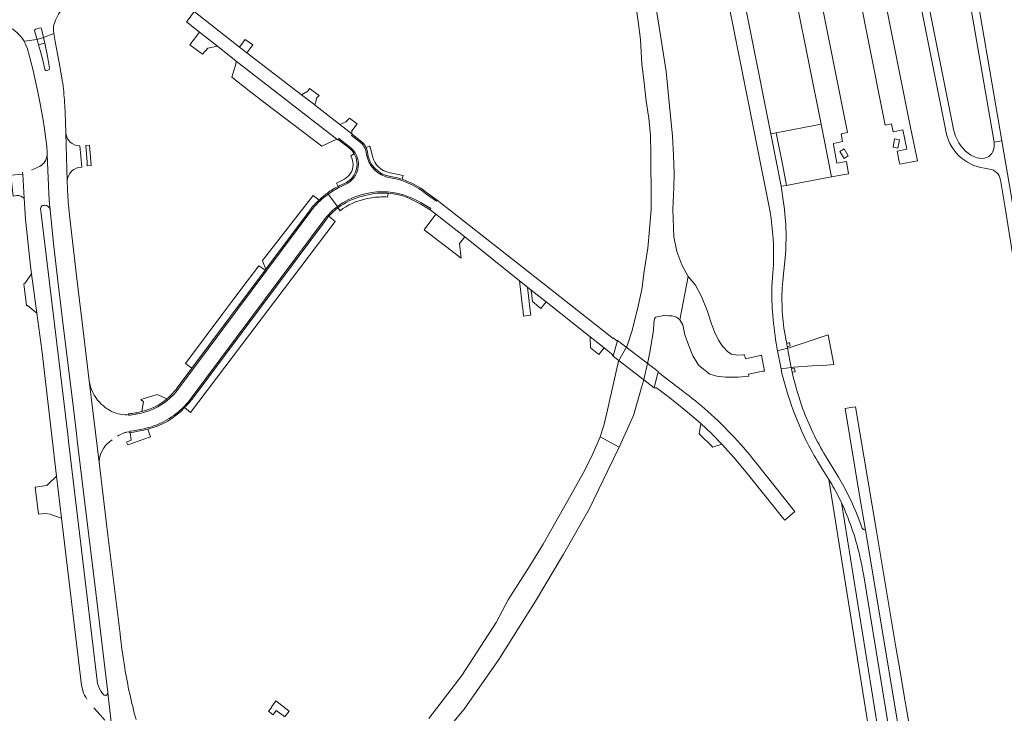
# Model space of a CAD drawing. Header units: metres. Extents: x 166325 to 190320, y 381923 to 404576.
# Tile 377 of 656: x 175992 to 176365, y 386149 to 386412. Entities that reach past the tile are written whole.
import ezdxf

# ---------------------------------------------------------------- set-up
doc = ezdxf.new("R2010")
doc.units = ezdxf.units.M
for name, color, linetype, lineweight in [('B-WE-OG-WATER_BEEK-GV', 8, 'Continuous', 18), ('B-WE-VH-VERHARDING_ASFALT-GV', 8, 'Continuous', 18), ('B-WE-VH-VERHARDING_BETON-GV', 8, 'Continuous', 18), ('B-WE-VH-VERHARDING_BETONSTRAATSTEEN-GV', 8, 'Continuous', 18), ('B-WE-VH-VERHARDING_FUNDERING_ZAND-GV', 8, 'Continuous', 18), ('B-WE-VH-VERHARDING_GESLOTEN-GV', 8, 'Continuous', 18), ('B-WE-VH-VERHARDING_HALFVERHARDING-GV', 8, 'Continuous', 18)]:
    doc.layers.add(name, color=color, linetype=linetype, lineweight=lineweight)

msp = doc.modelspace()

# ---------------------------------------------------------------- linework, layer by layer
at = {"layer": 'B-WE-OG-WATER_BEEK-GV', "flags": 128}
for points in [[(176225.564, 386417.542), (176226.511, 386411.447), (176227.356, 386404.621), (176227.835, 386395.264), (176228.55, 386389.239), (176229.433, 386381.129), (176230.503, 386374.77), (176231.093, 386368.137), (176231.207, 386361.385), (176231.268, 386355.485), (176231.418, 386348.81), (176231.356, 386340.252), (176230.713, 386332.538), (176230.178, 386325.374), (176228.758, 386316.718), (176227.893, 386309.726), (176226.228, 386302.213), (176224.043, 386293.84), (176222.284, 386288.36), (176218.978, 386282.55), (176214.55, 386262.936), (176213.456, 386258.089), (176212.028, 386253.774), (176219.291, 386249.936), (176224.618, 386261.881), (176227.77, 386272.585), (176228.446, 386275.02), (176230.164, 386282.197), (176230.88, 386285.929), (176231.687, 386290.399), (176232.271, 386294.268), (176232.358, 386296.829), (176232.628, 386298.706), (176233.14, 386299.21), (176233.984, 386299.522), (176235.072, 386299.669), (176236.462, 386299.959), (176237.963, 386299.745), (176239.332, 386299.786), (176240.96, 386299.201), (176242.264, 386298.176), (176245.473, 386314.695), (176242.977, 386319.038), (176241.119, 386324.158), (176240.026, 386329.673), (176239.61, 386340.125), (176239.919, 386348.442), (176240.109, 386353.679), (176239.816, 386360.627), (176239.43, 386367.84), (176238.252, 386380.703), (176237.07, 386392.435), (176235.04, 386405.32), (176233.306, 386416.279)], [(176146.233, 386133.577), (176160.448, 386150.517), (176173.602, 386169.313), (176187.557, 386191.467), (176198.112, 386209.343), (176207.801, 386226.398), (176214.963, 386241.127), (176219.291, 386249.936), (176212.028, 386253.774), (176208.891, 386246.485), (176205.567, 386239.996), (176199.723, 386229.628), (176190.353, 386213.109), (176185.405, 386204.866), (176177.077, 386191.981), (176172.645, 386183.446), (176159.551, 386163.282), (176146.994, 386146.957)]]:
    msp.add_lwpolyline(points, dxfattribs=at)
for points in [[(176255.451, 386293.612), (176254.288, 386296.644), (176252.633, 386301.712), (176250.519, 386307.073), (176248.149, 386311.363), (176245.473, 386314.695), (176242.264, 386298.176), (176243.385, 386296.264), (176244.177, 386292.503), (176245.554, 386288.711), (176247.132, 386284.627), (176249.447, 386280.901), (176253.666, 386277.576), (176256.285, 386276.801), (176259.545, 386276.428), (176264.362, 386276.513), (176268.404, 386276.844), (176268.249, 386277.607), (176273.753, 386278.73), (176274.363, 386278.812), (176273.173, 386284.765), (176272.671, 386284.631), (176267.11, 386283.445), (176266.781, 386285.002), (176266.344, 386284.965), (176264.296, 386284.857), (176261.851, 386285.254), (176260.436, 386286.113), (176258.438, 386288.191), (176256.885, 386290.473)], [(176298.5, 386292.589), (176284.086, 386287.692), (176283.882, 386287.63), (176283.144, 386287.416), (176279.33, 386286.402), (176280.635, 386279.652), (176284.543, 386280.175), (176285.341, 386280.282), (176285.563, 386280.312), (176292.337, 386280.732), (176296.617, 386280.91), (176300.679, 386281.229)]]:
    msp.add_lwpolyline(points, close=True, dxfattribs=at)
at = {"layer": 'B-WE-VH-VERHARDING_ASFALT-GV', "flags": 128}
for points in [[(176281.622, 386342.555), (176280.69, 386348.921), (176276.762, 386368.834), (176262.168, 386442.447), (176256.588, 386470.484), (176256.367, 386471.596)], [(176252.738, 386458.843), (176252.915, 386457.949), (176254.329, 386450.817), (176276.47, 386339.15)], [(176331.765, 386442.117), (176330.328, 386449.587), (176329.909, 386452.154), (176326.835, 386451.631), (176342.968, 386370.566)], [(176347.17, 386447.961), (176349.376, 386435.828), (176361.437, 386365.641), (176364.407, 386366.068), (176352.435, 386436.299), (176350.074, 386449.184)], [(176345.847, 386371.841), (176331.765, 386442.117)], [(176118.058, 386368.595), (176117.881, 386368.732), (176113.277, 386372.301), (176104.149, 386379.377), (176103.768, 386379.813), (176103.762, 386379.819), (176098.773, 386383.631), (176078.018, 386399.488), (176075.202, 386401.697), (176058.054, 386415.153), (176057.788, 386414.805), (176055.709, 386412.093), (176055.071, 386411.261), (176060.049, 386407.353), (176066.853, 386402.011), (176074.02, 386396.383), (176112.195, 386366.816), (176112.553, 386366.539), (176112.62, 386366.606), (176112.925, 386367.038), (176116.87, 386363.997)], [(175992.729, 386405.126), (175993.294, 386404.276), (175993.408, 386404.05), (175993.506, 386403.887), (175998.414, 386404.586), (175997.511, 386407.887)], [(176000.135, 386408.652), (176000.87, 386405.284), (176004.764, 386406.893), (176004.652, 386408.01), (176004.615, 386408.734), (176004.659, 386409.645)], [(176008.164, 386387.975), (176008.089, 386388.53), (176006.838, 386395.897), (176005.333, 386403.851), (176004.764, 386406.893), (176000.87, 386405.284), (176001.375, 386403.201), (176002.332, 386398.251), (176003.161, 386393.647)], [(176001.36, 386393.223), (176000.516, 386397.175), (175999.731, 386400.078), (175999.034, 386402.585), (175998.414, 386404.586), (175993.506, 386403.887), (175994.222, 386402.448), (175994.809, 386400.983), (175994.835, 386400.917), (175995.48, 386398.637), (175996.961, 386392.773), (175998.261, 386386.949), (175999.375, 386381.579), (176000.643, 386374.675), (176001.295, 386370.721), (176001.81, 386366.746), (176002.114, 386363.985), (176002.282, 386361.75), (176002.323, 386360.975), (176002.893, 386346.093), (176003.043, 386343.794), (176003.199, 386342.078), (176003.394, 386339.948), (176003.792, 386336.009), (176004.857, 386326.05), (176006.211, 386314.219), (176008.129, 386298.225), (176012.216, 386264.583), (176013.37, 386255.162), (176013.685, 386252.59), (176016.613, 386228.678), (176020.737, 386194.771), (176025.255, 386156.783), (176025.267, 386156.68), (176027.206, 386139.987)], [(176009.914, 386349.983), (176009.894, 386350.787), (176009.36, 386369.041), (176009.193, 386373.518), (176008.932, 386379.536)], [(176120.817, 386365.788), (176117.731, 386368.167), (176118.058, 386368.595)], [(176363.833, 386351.384), (176365.776, 386339.947), (176372.469, 386297.813), (176375.779, 386275.715), (176378.992, 386253.577), (176396.194, 386128.713), (176399.554, 386127.528), (176399.27, 386129.208), (176391.837, 386183.06), (176382.033, 386254.085), (176375.429, 386298.537), (176371.875, 386321.317), (176368.03, 386344.814), (176364.407, 386366.068), (176361.437, 386365.641)], [(176357.782, 386355.701), (176359.682, 386355.429)], [(176134.463, 386351.767), (176132.548, 386352.074)], [(176115.267, 386349.534), (176113.503, 386348.682)], [(176108.83, 386345.879), (176112.361, 386341.205)], [(176147.8, 386340.409), (176147.487, 386339.968), (176149.751, 386338.317), (176160.644, 386329.684), (176181.386, 386313.06), (176184.516, 386310.576), (176185.887, 386309.489), (176191.527, 386305.013), (176208.252, 386291.742), (176213.516, 386287.565), (176216.918, 386284.866), (176216.708, 386284.574), (176216.813, 386284.518), (176216.969, 386284.398), (176217.113, 386284.915), (176218.504, 386289.907), (176218.654, 386290.446), (176218.578, 386290.503), (176218.412, 386290.28), (176217.012, 386291.332), (176216.913, 386291.151), (176183.1, 386317.839), (176150.174, 386343.652), (176149.916, 386343.208), (176145.799, 386346.168)], [(176018.192, 386275.127), (176016.144, 386292.057), (176013.541, 386313.899), (176010.922, 386336.777), (176010.401, 386341.782)], [(176103.07, 386340.514), (176102.281, 386339.424), (176052.185, 386272.28), (176051.661, 386271.577)], [(176056.872, 386268.506), (176107.743, 386336.672)], [(176107.743, 386336.672), (176108.071, 386337.121)], [(176281.289, 386312.943), (176281.582, 386315.724), (176282.071, 386320.36)], [(176277.723, 386319.054), (176277.531, 386316.085), (176277.178, 386310.62)], [(176279.055, 386287.811), (176279.214, 386286.992), (176279.33, 386286.402), (176283.144, 386287.416), (176283.025, 386288.006), (176282.796, 386289.19), (176282.348, 386291.499), (176282.167, 386292.495)], [(176285.12, 386277.202), (176284.903, 386278.32), (176284.622, 386279.581), (176284.543, 386280.175), (176280.635, 386279.652), (176280.762, 386279.064), (176281.005, 386277.821)], [(176243.329, 386271.237), (176234.157, 386278.19), (176234.016, 386278.014), (176233.946, 386278.068), (176232.664, 386272.973), (176232.54, 386272.479), (176232.626, 386272.412), (176233.366, 386272.4), (176238.431, 386268.571), (176245.204, 386263.235), (176250.267, 386258.9), (176254.283, 386255.042), (176258.173, 386251.056), (176262.901, 386245.842), (176267.411, 386240.439), (176281.228, 386223.265), (176282.038, 386222.259), (176285.895, 386225.473), (176285.227, 386226.313), (176272.06, 386242.857)], [(176029.897, 386179.095), (176025.326, 386216.496), (176022.065, 386243.105), (176018.192, 386275.127)], [(176018.192, 386275.127), (176022.065, 386243.105)], [(176025.238, 386264.329), (176024.802, 386264.618)], [(176032.64, 386262.146), (176031.853, 386262.17)], [(176032.074, 386255.523), (176032.354, 386255.567), (176033.13, 386255.732)], [(176033.789, 386255.349), (176033.654, 386255.799), (176033.603, 386255.964)], [(176026.396, 386252.303), (176026.975, 386252.728)], [(176302.397, 386238.568), (176297.472, 386246.634)], [(176294.479, 386244.624), (176295.665, 386242.703), (176298.746, 386237.711), (176299.858, 386235.91)], [(176311.401, 386219.199), (176309.742, 386223.572)], [(176311.882, 386201.923), (176313.048, 386194.854), (176321.582, 386143.134), (176335.783, 386027.62), (176339.383, 386028.146), (176325.216, 386143.413), (176312.644, 386218.474)]]:
    msp.add_lwpolyline(points, dxfattribs=at)
at = {"layer": 'B-WE-VH-VERHARDING_ASFALT-GV'}
for points in [[(176004.659, 386409.645, -0.0883537), (176007.441, 386415.497)], [(175986.635, 386409.97, -0.1177629), (175992.729, 386405.126)], [(175997.511, 386407.887, -0.384167), (175997.861, 386408.485)], [(176001.974, 386392.847, -0.4253506), (176001.36, 386393.223)], [(176008.932, 386379.536, 0.024024), (176008.164, 386387.975)], [(176342.968, 386370.566, 0.1559212), (176348.026, 386360.454)], [(176350.67, 386362.228, -0.1741031), (176345.847, 386371.841)], [(176123.298, 386361.719, 0.1832437), (176120.817, 386365.788)], [(176361.437, 386365.641, -0.1247805), (176361.06, 386362.317)], [(176116.87, 386363.997, -0.5806024), (176115.267, 386349.534)], [(176132.548, 386352.074, -0.3454838), (176123.298, 386361.719)], [(176354.933, 386359.674, -0.1048071), (176350.67, 386362.228)], [(176360.97, 386362.091, -0.1671054), (176358.741, 386359.796)], [(176361.06, 386362.317, -0.0106802), (176360.97, 386362.091)], [(176348.026, 386360.454, 0.1457228), (176357.782, 386355.701)], [(176358.741, 386359.796, -0.147584), (176354.933, 386359.674)], [(176359.682, 386355.429, -0.1584501), (176362.454, 386354.045)], [(176362.454, 386354.045, -0.1559466), (176363.833, 386351.384)], [(176010.401, 386341.782, -0.0256954), (176009.914, 386349.983)], [(176113.503, 386348.682, 0.0430541), (176108.83, 386345.879)], [(176108.83, 386345.879, 0.0621075), (176103.07, 386340.514)], [(176112.361, 386341.205, -0.0973505), (176121.402, 386345.606)], [(176108.071, 386337.121, -0.0570763), (176112.361, 386341.205)], [(176276.47, 386339.15, -0.0543885), (176277.723, 386319.054)], [(176282.071, 386320.36, 0.0625807), (176281.622, 386342.555)], [(176282.167, 386292.495, -0.065237), (176281.289, 386312.943)], [(176277.178, 386310.62, 0.0314174), (176277.5, 386299.878)], [(176277.5, 386299.878, 0.0155063), (176279.055, 386287.811)], [(176281.005, 386277.821, 0.022856), (176285.27, 386263.958)], [(176288.914, 386264.294, -0.0224826), (176285.12, 386277.202)], [(176022.182, 386266.877, -0.1510167), (176018.192, 386275.127)], [(176043.99, 386258.42, 0.1332471), (176056.872, 386268.506)], [(176252.862, 386263.438, 0.020428), (176243.329, 386271.237)], [(176024.802, 386264.618, -0.0367752), (176022.182, 386266.877)], [(176028.257, 386262.863, -0.0630308), (176025.238, 386264.329)], [(176297.472, 386246.634, -0.0433926), (176288.914, 386264.294)], [(176031.853, 386262.17, -0.0687081), (176028.257, 386262.863)], [(176033.175, 386262.615, -0.3310786), (176032.64, 386262.146)], [(176272.06, 386242.857, 0.0468599), (176252.862, 386263.438)], [(176285.27, 386263.958, 0.0490729), (176294.479, 386244.624)], [(176033.603, 386255.964, 0.0623809), (176043.99, 386258.42)], [(176028.893, 386254.066, -0.0341749), (176030.915, 386255.087)], [(176030.915, 386255.087, -0.0191877), (176032.074, 386255.523)], [(176033.13, 386255.732, -0.3459559), (176033.789, 386255.349)], [(176022.065, 386243.105, -0.2779845), (176026.396, 386252.303)], [(176309.742, 386223.572, 0.0461747), (176302.397, 386238.568)], [(176303.542, 386228.866, -0.0021669), (176304.153, 386227.551)], [(176304.153, 386227.551, -0.0500298), (176310.524, 386208.594)], [(176312.644, 386218.474, -0.2898272), (176311.401, 386219.199)], [(176310.524, 386208.594, -0.0090172), (176311.882, 386201.923)], [(176031.687, 386166.201, -0.0125024), (176029.897, 386179.095)], [(176035.967, 386146.639, -0.0261534), (176031.687, 386166.201)]]:
    msp.add_lwpolyline(points, format="xyb", dxfattribs=at)
at = {"layer": 'B-WE-VH-VERHARDING_ASFALT-GV', "flags": 128}
for points in [[(176218.654, 386290.446), (176218.504, 386289.907), (176217.113, 386284.915), (176216.969, 386284.398), (176232.54, 386272.479), (176232.664, 386272.973), (176233.946, 386278.068), (176234.095, 386278.659)], [(176283.144, 386287.416), (176279.33, 386286.402), (176280.635, 386279.652), (176284.543, 386280.175)]]:
    msp.add_lwpolyline(points, close=True, dxfattribs=at)
at = {"layer": 'B-WE-VH-VERHARDING_BETON-GV', "flags": 128}
for points in [[(176125.644, 386360.289), (176124.785, 386363.674), (176124.498, 386364.142), (176123.246, 386363.563)], [(176118.764, 386361.146), (176117.414, 386360.382)], [(176136.909, 386351.559), (176137.334, 386353.013), (176132.337, 386354.028)], [(176115.057, 386351.624), (176112.013, 386350.077), (176112.628, 386348.831), (176113.25, 386349.151), (176115.042, 386349.99)], [(176132.614, 386352.582), (176134.553, 386352.248)], [(176131.416, 386344.785), (176131.566, 386346.216)], [(176112.549, 386340.692), (176113.38, 386339.594)]]:
    msp.add_lwpolyline(points, dxfattribs=at)
at = {"layer": 'B-WE-VH-VERHARDING_BETON-GV'}
for points in [[(176115.042, 386349.99, 0.4497961), (176118.764, 386361.146)], [(176117.414, 386360.382, -0.2793449), (176117.369, 386353.835)], [(176132.337, 386354.028, -0.3040927), (176125.644, 386360.289)], [(176117.369, 386353.835, -0.1284547), (176115.057, 386351.624)], [(176113.38, 386339.594, -0.1138144), (176123.163, 386344.109)], [(176131.566, 386346.216, 0.0926538), (176121.51, 386345.059)], [(176123.163, 386344.109, -0.0533462), (176128.896, 386344.846)], [(176128.896, 386344.846, -0.023399), (176131.416, 386344.785)]]:
    msp.add_lwpolyline(points, format="xyb", dxfattribs=at)
at = {"layer": 'B-WE-VH-VERHARDING_BETON-GV', "flags": 128}
msp.add_lwpolyline([(176088.993, 386153.668), (176087.814, 386152.032), (176087.389, 386151.44), (176087.535, 386151.266), (176086.216, 386149.762), (176088.013, 386148.359), (176089.191, 386149.961), (176092.358, 386147.561), (176092.463, 386147.696), (176094.063, 386149.757)], close=True, dxfattribs=at)
at = {"layer": 'B-WE-VH-VERHARDING_BETONSTRAATSTEEN-GV', "flags": 128}
for points in [[(175997.511, 386407.887), (175998.414, 386404.586), (176000.87, 386405.284), (176000.135, 386408.652)], [(175999.689, 386408.936), (175997.861, 386408.485)], [(176001.375, 386403.201), (175999.034, 386402.585), (175999.731, 386400.078), (176000.516, 386397.175), (176001.36, 386393.223)], [(176003.161, 386393.647), (176002.332, 386398.251), (176001.375, 386403.201)], [(176001.974, 386392.847), (176002.49, 386392.968), (176002.728, 386393.025)], [(176009.36, 386369.041), (176009.894, 386350.787)], [(176116.87, 386363.997), (176112.925, 386367.038), (176112.62, 386366.606)], [(176112.62, 386366.606), (176116.588, 386363.569)], [(176123.246, 386363.563), (176122.748, 386364.453), (176122.159, 386365.234), (176121.159, 386366.19), (176118.058, 386368.595), (176117.731, 386368.167), (176120.817, 386365.788)], [(176014.677, 386364.23), (176014.547, 386364.226)], [(176015.361, 386356.095), (176014.677, 386364.23)], [(176123.778, 386361.987), (176123.557, 386362.79), (176123.246, 386363.563)], [(176003.394, 386339.948), (176003.199, 386342.078), (176003.043, 386343.794), (176002.893, 386346.093), (176002.323, 386360.975), (176002.185, 386360.191)], [(175992.951, 386354.25), (175992.993, 386353.524), (175993.526, 386344.341), (175993.987, 386336.414), (175995.922, 386318.541), (175996.314, 386315.622), (175998.309, 386300.754), (176000.181, 386286.811), (176005.855, 386238.968), (176007.754, 386222.956), (176015.26, 386159.653), (176015.761, 386157.45)], [(175998.744, 386356.112), (175997.771, 386355.673), (175996.45, 386355.077), (175996.395, 386355.054)], [(175992.993, 386353.524), (175988.457, 386353.092), (175989.422, 386345.168), (175990.809, 386345.385)], [(175993.526, 386344.341), (175992.993, 386353.524)], [(176115.042, 386349.99), (176113.25, 386349.151), (176112.628, 386348.831)], [(176145.799, 386346.168), (176149.916, 386343.208), (176150.174, 386343.652), (176146.107, 386346.579)], [(176105.393, 386343.674), (176103.174, 386345.432), (176083.96, 386320.679), (176084.132, 386320.255), (176085.25, 386317.503), (176101.754, 386339.582)], [(176108.554, 386346.288), (176108.83, 386345.879)], [(176131.566, 386346.216), (176134.419, 386345.865), (176137.219, 386345.219)], [(176010.365, 386252.18), (176010.056, 386254.739), (175999.934, 386338.457), (175999.781, 386340.415)], [(176000.582, 386341.581), (176000.654, 386341.601)], [(176001.065, 386341.657), (176001.184, 386341.663)], [(176102.654, 386340.786), (176102.415, 386340.466), (176101.754, 386339.582), (176085.25, 386317.503), (176084.92, 386317.096), (176080.523, 386311.175), (176074.753, 386303.39), (176070.969, 386298.334), (176057.165, 386279.846), (176051.606, 386272.401)], [(176051.661, 386271.577), (176052.185, 386272.28), (176102.281, 386339.424)], [(176101.754, 386339.582), (176102.415, 386340.466), (176102.654, 386340.786)], [(176102.281, 386339.424), (176103.07, 386340.514)], [(176108.169, 386336.375), (176108.516, 386336.835), (176109.063, 386337.495), (176110.739, 386339.18), (176112.549, 386340.692), (176112.361, 386341.205)], [(176112.361, 386341.205), (176112.549, 386340.692)], [(176147.487, 386339.968), (176147.8, 386340.409)], [(176054.372, 386264.932), (176056.635, 386263.008), (176111.527, 386335.551)], [(176108.071, 386337.121), (176107.743, 386336.672), (176056.872, 386268.506)], [(176111.527, 386335.551), (176109.063, 386337.495), (176108.516, 386336.835), (176108.169, 386336.375), (176057.246, 386268.12)], [(176057.246, 386268.12), (176108.169, 386336.375)], [(176047.709, 386268.289), (176043.97, 386269.834), (176037.784, 386267.983), (176038.857, 386267.162), (176038.161, 386263.44)], [(176329.473, 386143.176), (176327.705, 386153.419), (176327.621, 386153.94), (176327.47, 386154.875), (176325.855, 386164.867), (176324.17, 386174.083), (176316.848, 386218.082), (176308.948, 386265.189), (176307.073, 386264.974), (176304.923, 386264.636), (176310.333, 386232.289), (176312.644, 386218.474), (176325.216, 386143.413)], [(176033.175, 386262.615), (176033.183, 386262.183), (176033.15, 386262.012)], [(176037.43, 386256.104), (176036.325, 386255.875), (176033.789, 386255.349), (176034.148, 386252.518), (176032.418, 386251.857), (176032.838, 386250.792), (176041.51, 386253.893), (176040.429, 386256.769)], [(176033.603, 386255.964), (176033.654, 386255.799), (176033.789, 386255.349), (176036.325, 386255.875), (176037.43, 386256.104)], [(176021.384, 386160.21), (176010.629, 386250), (176010.365, 386252.18)], [(176023.634, 386156.068), (176023.398, 386156.314), (176023.252, 386156.505)], [(176027.055, 386140.768), (176027.206, 386139.987), (176025.267, 386156.68)], [(176024.41, 386155.735), (176024.326, 386155.733)], [(176019.956, 386151.034), (176020.011, 386150.977), (176022.355, 386148.41), (176024.187, 386146.303)]]:
    msp.add_lwpolyline(points, dxfattribs=at)
at = {"layer": 'B-WE-VH-VERHARDING_BETONSTRAATSTEEN-GV'}
for points in [[(176000.135, 386408.652, 0.3440557), (175999.689, 386408.936)], [(176002.728, 386393.025, 0.4137357), (176003.161, 386393.647)], [(176014.547, 386364.226, -0.381785), (176009.36, 386369.041)], [(176116.588, 386363.569, -0.1046015), (176118.764, 386361.146)], [(176132.614, 386352.582, -0.350242), (176123.778, 386361.987)], [(176002.185, 386360.191, -0.2544098), (175998.744, 386356.112)], [(176009.894, 386350.787, -0.4124619), (176015.361, 386356.095)], [(176134.463, 386351.767, -0.1071135), (176145.799, 386346.168)], [(176136.909, 386351.559, 0.0199782), (176134.553, 386352.248)], [(176146.107, 386346.579, 0.0859439), (176136.909, 386351.559)], [(176112.628, 386348.831, 0.0361092), (176108.554, 386346.288)], [(176137.386, 386345.689, 0.1444964), (176121.402, 386345.606)], [(175990.809, 386345.385, -0.2197317), (175993.526, 386344.341)], [(176105.393, 386343.674, 0.0293259), (176102.654, 386340.786)], [(176108.554, 386346.288, 0.0306207), (176105.393, 386343.674)], [(176112.549, 386340.692, -0.0985028), (176121.51, 386345.059)], [(176137.219, 386345.219, -0.0617302), (176147.487, 386339.968)], [(176147.8, 386340.409, 0.0672285), (176137.386, 386345.689)], [(175999.781, 386340.415, -0.3844833), (176000.582, 386341.581)], [(176000.654, 386341.601, 0.0124893), (176001.065, 386341.657)], [(176001.184, 386341.663, -0.4010627), (176003.394, 386339.948)], [(176051.606, 386272.401, -0.0455711), (176047.709, 386268.289)], [(176038.161, 386263.44, 0.1263724), (176047.709, 386268.289)], [(176038.704, 386263.009, 0.1651361), (176051.661, 386271.577)], [(176054.372, 386264.932, 0.0270496), (176057.246, 386268.12)], [(176040.429, 386256.769, 0.1506524), (176054.372, 386264.932)], [(176033.15, 386262.012, 0.0484245), (176038.704, 386263.009)], [(176035.761, 386262.884, -0.0320707), (176033.175, 386262.615)], [(176038.161, 386263.44, -0.0299377), (176035.761, 386262.884)], [(176037.43, 386256.104, 0.0048891), (176040.429, 386256.769)], [(176023.252, 386156.505, -0.1072296), (176021.384, 386160.21)], [(176015.761, 386157.45, 0.0736316), (176017.366, 386154.314)], [(176024.326, 386155.733, -0.195923), (176023.634, 386156.068)], [(176025.267, 386156.68, -0.4110895), (176024.41, 386155.735)]]:
    msp.add_lwpolyline(points, format="xyb", dxfattribs=at)
at = {"layer": 'B-WE-VH-VERHARDING_BETONSTRAATSTEEN-GV', "flags": 128}
for points in [[(176060.049, 386407.353), (176056.382, 386402.606), (176061.142, 386398.946), (176063.157, 386401.333), (176066.853, 386402.011)], [(176080.228, 386402.517), (176077.332, 386404.595), (176075.202, 386401.697), (176078.018, 386399.488)], [(176074.02, 386396.383), (176073.873, 386395.155), (176072.375, 386390.3), (176078.931, 386385.155), (176084.897, 386380.474), (176106.462, 386364.103), (176112.195, 386366.816)], [(176101.806, 386386.016), (176101.085, 386384.977), (176098.773, 386383.631), (176103.762, 386379.819), (176104.601, 386382.393), (176105.381, 386383.386)], [(176119.833, 386372.589), (176116.946, 386374.73), (176115.552, 386373.348), (176113.277, 386372.301), (176117.881, 386368.732), (176117.786, 386369.954)], [(176278.782, 386369.187), (176276.762, 386368.834), (176280.69, 386348.921), (176282.74, 386349.221), (176281.275, 386356.612)], [(176018.28, 386364.492), (176016.915, 386364.371), (176017.38, 386358.021), (176017.427, 386357.307), (176017.475, 386356.595), (176018.906, 386356.765)], [(176149.751, 386338.317), (176145.263, 386332.428), (176159.251, 386321.601), (176158.698, 386327.192), (176160.644, 386329.684)], [(176074.753, 386303.39), (176080.523, 386311.175), (176084.92, 386317.096), (176082.834, 386318.535), (176082.517, 386318.754), (176078.164, 386312.948), (176072.315, 386305.146), (176068.585, 386300.171), (176054.718, 386281.673), (176057.165, 386279.846), (176070.969, 386298.334)], [(175996.314, 386315.622), (175993.807, 386311.963), (175993.472, 386311.912), (175994.475, 386303.67), (175994.855, 386303.682), (175998.309, 386300.754)], [(176184.516, 386310.576), (176181.386, 386313.06), (176182.594, 386302.968), (176182.647, 386302.529), (176182.99, 386299.662), (176185.701, 386300.029), (176185.638, 386300.59)], [(176185.887, 386309.489), (176186.318, 386305.125), (176189.569, 386302.546), (176191.527, 386305.013)], [(176208.252, 386291.742), (176208.424, 386287.584), (176211.558, 386285.098), (176213.516, 386287.565)], [(176283.84, 386289.561), (176282.796, 386289.19), (176283.025, 386288.006), (176284.085, 386288.326)], [(176285.743, 386279.722), (176284.622, 386279.581), (176284.903, 386278.32), (176285.983, 386278.504)], [(176250.267, 386258.9), (176249.621, 386255.029), (176254.745, 386249.93), (176255.451, 386250.162), (176258.173, 386251.056), (176254.283, 386255.042)], [(176005.855, 386238.968), (176002.81, 386236.039), (176002.106, 386235.362), (175997.72, 386234.766), (175998.951, 386224.457), (176001.36, 386224.767), (176003.53, 386224.454), (176004.322, 386224.173), (176007.754, 386222.956)]]:
    msp.add_lwpolyline(points, close=True, dxfattribs=at)
at = {"layer": 'B-WE-VH-VERHARDING_FUNDERING_ZAND-GV', "flags": 128}
for points in [[(176299.858, 386235.91), (176298.746, 386237.711), (176316.158, 386129.254), (176318.669, 386110.801), (176320.931, 386090.879), (176325.314, 386051.531), (176329.312, 386012.977), (176334.699, 385947.935)], [(176337.846, 385943.191), (176337.474, 385948.185), (176332.656, 386012.827), (176328.719, 386051.997), (176323.907, 386091.073), (176322.045, 386111.523), (176319.569, 386129.818), (176303.542, 386228.866)]]:
    msp.add_lwpolyline(points, dxfattribs=at)
at = {"layer": 'B-WE-VH-VERHARDING_FUNDERING_ZAND-GV'}
msp.add_lwpolyline([(176303.542, 386228.866, 0.0192415), (176299.858, 386235.91)], format="xyb", dxfattribs=at)
at = {"layer": 'B-WE-VH-VERHARDING_GESLOTEN-GV', "flags": 128}
for points in [[(176299.12, 386490.945), (176299.538, 386488.72), (176303.189, 386489.44), (176304.621, 386482.093), (176301.077, 386481.389), (176302.156, 386475.432), (176299.63, 386475.005), (176306.451, 386440.987), (176313.285, 386406.284), (176320.106, 386372.07), (176322.559, 386372.536), (176323.205, 386369.52), (176326.844, 386370.295), (176328.365, 386362.962), (176324.654, 386362.19), (176325.42, 386358.32), (176325.675, 386357.257), (176332.358, 386358.586), (176329.711, 386371.204), (176321.954, 386410.33), (176313.272, 386453.598), (176312.452, 386457.568), (176305.717, 386492.219), (176301.482, 386491.401)], [(176325.541, 386366.49), (176323.719, 386366.831), (176323.215, 386363.681), (176324.986, 386363.398)], [(176304.621, 386359.444), (176306.17, 386360.416), (176304.545, 386363.089), (176302.921, 386362.12)]]:
    msp.add_lwpolyline(points, close=True, dxfattribs=at)
at = {"layer": 'B-WE-VH-VERHARDING_HALFVERHARDING-GV', "flags": 128}
msp.add_lwpolyline([(176286.517, 386419.002), (176295.872, 386372.463), (176299.779, 386352.481), (176306.26, 386353.645), (176305.466, 386358.349), (176301.75, 386357.678), (176300.591, 386364.76), (176300.54, 386365.072), (176304.001, 386365.822), (176303.423, 386368.782), (176305.814, 386369.266), (176298.963, 386404.016), (176292.102, 386438.405)], dxfattribs=at)
msp.add_lwpolyline([(176295.872, 386372.463), (176278.782, 386369.187), (176281.275, 386356.612), (176282.74, 386349.221), (176287.099, 386350.114), (176299.779, 386352.481)], close=True, dxfattribs=at)

doc.saveas('drawing.dxf')
